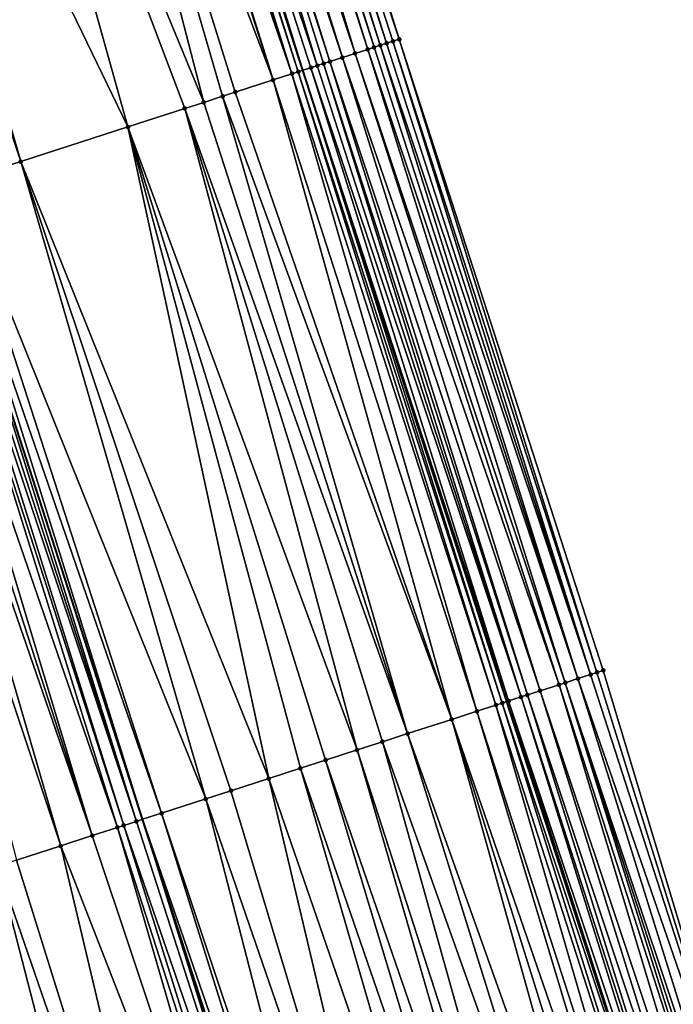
# Model space of a CAD drawing. Header units: feet. Extents: x 2004186 to 2014793, y 836912 to 864902.
# Tile 818 of 974: x 2004750 to 2004770, y 858350 to 858379. Entities that reach past the tile are written whole.
import ezdxf

# ---------------------------------------------------------------- set-up
doc = ezdxf.new("R2010")
doc.units = ezdxf.units.FT
doc.header["$LTSCALE"] = 100
doc.header["$MEASUREMENT"] = 0
for name, color, linetype, lineweight in [('EP_Travel Lane', 5, 'Continuous', 40), ('GPL_Skip Line', 2, 'Continuous', 40), ('Road Shots', 4, 'Continuous', 200), ('Road X-Section', 30, 'Continuous', 13)]:
    doc.layers.add(name, color=color, linetype=linetype, lineweight=lineweight)
doc.layers.add('I-77 SB_MM21-27-Surface-Border', color=7, linetype='Continuous')
doc.layers.add('I-77 SB_MM21-27-Surface-TIN', color=7, linetype='Continuous')

msp = doc.modelspace()

# ---------------------------------------------------------------- linework, layer by layer
at = {"layer": 'EP_Travel Lane'}
msp.add_polyline3d([(2004795.835165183, 858263.5321510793, 456.7795421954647), (2004789.667681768, 858282.5563545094, 456.5748603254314), (2004783.500234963, 858301.5804450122, 456.358191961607), (2004777.332692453, 858320.6048307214, 456.1728608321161), (2004771.172622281, 858339.6242625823, 455.952275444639), (2004765.014723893, 858358.6514405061, 455.7347181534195), (2004758.856755, 858377.6788362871, 455.5406361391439), (2004752.698753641, 858396.7063323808, 455.3573896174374), (2004746.540758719, 858415.7338085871, 455.1719870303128), (2004740.382744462, 858434.7613445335, 454.9930252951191), (2004734.224745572, 858453.7888329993, 454.8089398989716), (2004728.066812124, 858472.8161192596, 454.6030681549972), (2004721.909792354, 858491.8440670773, 454.3916891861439), (2004715.763737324, 858510.8751553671, 454.1824499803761), (2004709.61771611, 858529.906138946, 453.9623807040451), (2004703.471648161, 858548.9372672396, 453.7572828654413)], dxfattribs=at)
at = {"layer": 'GPL_Skip Line'}
msp.add_polyline3d([(2004784.826929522, 858259.9679438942, 456.9687273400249), (2004778.663469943, 858278.9935904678, 456.7774565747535), (2004772.500052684, 858298.0191064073, 456.5723198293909), (2004766.336662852, 858317.044537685, 456.3581968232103), (2004760.179431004, 858336.0718716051, 456.1348776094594), (2004754.027019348, 858355.1010358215, 455.9380440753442), (2004747.874578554, 858374.1302901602, 455.7509248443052), (2004741.722069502, 858393.1597556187, 455.5865620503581), (2004735.56966276, 858412.1889046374, 455.3880903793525), (2004729.417203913, 858431.2182148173, 455.2069902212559), (2004723.264789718, 858450.2473868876, 455.0110032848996), (2004717.112373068, 858469.2765665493, 454.8158346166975), (2004710.959920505, 858488.3056193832, 454.6094117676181), (2004704.806740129, 858507.3343983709, 454.3996816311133), (2004698.653611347, 858526.3630178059, 454.1734319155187), (2004692.500391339, 858545.3919193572, 453.9763916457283)], dxfattribs=at)
at = {"layer": 'I-77 SB_MM21-27-Surface-Border', "color": 3, "linetype": 'ByBlock', "lineweight": -2}
msp.add_polyline3d([(2004705.441837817, 858549.5727060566, 453.6030630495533), (2004711.785404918, 858530.6051886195, 453.7844621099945), (2004717.748189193, 858511.5151770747, 454.025513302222), (2004724.662759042, 858492.7319311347, 454.1723249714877), (2004731.005692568, 858473.7638477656, 454.3634674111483), (2004736.967758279, 858454.6732959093, 454.5753251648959), (2004743.310559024, 858435.705385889, 454.7427495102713), (2004749.46302539, 858416.6760524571, 454.9213433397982), (2004755.80583035, 858397.7081294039, 455.087357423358), (2004761.76789922, 858378.6175677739, 455.2981549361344), (2004767.920369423, 858359.5882224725, 455.4754826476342), (2004773.691910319, 858340.436836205, 455.7620131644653), (2004779.656366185, 858321.3556299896, 455.983886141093), (2004785.439201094, 858302.20699986, 456.2060718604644), (2004791.031646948, 858282.9971147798, 456.4688542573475), (2004797.575672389, 858264.0946332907, 456.6484780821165)], dxfattribs=at)
at = {"layer": 'I-77 SB_MM21-27-Surface-TIN', "color": 128, "linetype": 'ByBlock', "lineweight": -2}
for points in [[(2004755.80583035, 858397.7081294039, 455.087357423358), (2004755.425134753, 858397.5853655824, 455.118656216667), (2004761.76789922, 858378.6175677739, 455.2981549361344)], [(2004754.854140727, 858397.4010671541, 455.1491454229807), (2004754.663792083, 858397.3396878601, 455.1650768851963), (2004760.816204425, 858378.3105215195, 455.3616680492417)], [(2004755.044450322, 858397.4625672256, 455.1462325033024), (2004754.854140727, 858397.4010671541, 455.1491454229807), (2004761.0065502, 858378.371909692, 455.3466933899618)], [(2004754.854140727, 858397.4010671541, 455.1491454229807), (2004760.816204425, 858378.3105215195, 455.3616680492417), (2004761.0065502, 858378.371909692, 455.3466933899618)], [(2004755.234777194, 858397.5240138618, 455.1375598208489), (2004755.044450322, 858397.4625672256, 455.1462325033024), (2004761.196864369, 858378.4333956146, 455.342255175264)], [(2004755.044450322, 858397.4625672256, 455.1462325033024), (2004761.0065502, 858378.371909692, 455.3466933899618), (2004761.196864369, 858378.4333956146, 455.342255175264)], [(2004755.425134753, 858397.5853655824, 455.118656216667), (2004755.234777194, 858397.5240138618, 455.1375598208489), (2004761.387204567, 858378.4948010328, 455.3291394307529)], [(2004755.234777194, 858397.5240138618, 455.1375598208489), (2004761.196864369, 858378.4333956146, 455.342255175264), (2004761.387204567, 858378.4948010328, 455.3291394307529)], [(2004755.425134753, 858397.5853655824, 455.118656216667), (2004761.57755721, 858378.5561679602, 455.3118747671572), (2004761.76789922, 858378.6175677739, 455.2981549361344)], [(2004755.425134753, 858397.5853655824, 455.118656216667), (2004761.387204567, 858378.4948010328, 455.3291394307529), (2004761.57755721, 858378.5561679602, 455.3118747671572)], [(2004753.902370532, 858397.0942541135, 455.2377955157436), (2004753.711993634, 858397.0329622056, 455.2631462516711), (2004760.054777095, 858378.0651056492, 455.4363143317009)], [(2004754.09273639, 858397.1555801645, 455.2161250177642), (2004753.902370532, 858397.0942541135, 455.2377955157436), (2004760.054777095, 858378.0651056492, 455.4363143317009)], [(2004754.663792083, 858397.3396878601, 455.1650768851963), (2004754.09273639, 858397.1555801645, 455.2161250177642), (2004760.435494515, 858378.1878019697, 455.3977392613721)], [(2004754.09273639, 858397.1555801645, 455.2161250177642), (2004760.054777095, 858378.0651056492, 455.4363143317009), (2004760.435494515, 858378.1878019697, 455.3977392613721)], [(2004754.663792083, 858397.3396878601, 455.1650768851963), (2004760.435494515, 858378.1878019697, 455.3977392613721), (2004760.816204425, 858378.3105215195, 455.3616680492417)], [(2004752.950577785, 858396.7875108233, 455.3339639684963), (2004752.698753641, 858396.7063323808, 455.3573896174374), (2004758.856755, 858377.6788362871, 455.5406361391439)], [(2004753.521623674, 858396.9716488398, 455.286184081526), (2004752.950577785, 858396.7875108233, 455.3339639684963), (2004759.293346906, 858377.8196986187, 455.5119134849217)], [(2004752.950577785, 858396.7875108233, 455.3339639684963), (2004758.856755, 858377.6788362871, 455.5406361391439), (2004759.103013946, 858377.7582708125, 455.5226160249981)], [(2004752.950577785, 858396.7875108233, 455.3339639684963), (2004759.103013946, 858377.7582708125, 455.5226160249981), (2004759.293346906, 858377.8196986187, 455.5119134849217)], [(2004753.711993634, 858397.0329622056, 455.2631462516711), (2004753.521623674, 858396.9716488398, 455.286184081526), (2004759.674044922, 858377.9424549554, 455.4798075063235)], [(2004753.521623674, 858396.9716488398, 455.286184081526), (2004759.483692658, 858377.8810868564, 455.4969458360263), (2004759.674044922, 858377.9424549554, 455.4798075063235)], [(2004753.521623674, 858396.9716488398, 455.286184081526), (2004759.293346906, 858377.8196986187, 455.5119134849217), (2004759.483692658, 858377.8810868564, 455.4969458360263)], [(2004753.711993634, 858397.0329622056, 455.2631462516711), (2004759.674044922, 858377.9424549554, 455.4798075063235), (2004760.054777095, 858378.0651056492, 455.4363143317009)], [(2004751.998906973, 858396.4803903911, 455.3894804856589), (2004751.808583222, 858396.4189341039, 455.3971129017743), (2004757.961031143, 858377.3896577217, 455.5818456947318)], [(2004752.379542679, 858396.6033394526, 455.3781486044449), (2004751.998906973, 858396.4803903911, 455.3894804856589), (2004758.531995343, 858377.5740484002, 455.561299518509)], [(2004751.998906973, 858396.4803903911, 455.3894804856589), (2004757.961031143, 858377.3896577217, 455.5818456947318), (2004758.531995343, 858377.5740484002, 455.561299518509)], [(2004752.569869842, 858396.6647851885, 455.3693788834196), (2004752.379542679, 858396.6033394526, 455.3781486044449), (2004758.531995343, 858377.5740484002, 455.561299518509)], [(2004752.569869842, 858396.6647851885, 455.3693788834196), (2004758.722328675, 858377.635475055, 455.5504728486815), (2004752.698753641, 858396.7063323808, 455.3573896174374)], [(2004752.569869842, 858396.6647851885, 455.3693788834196), (2004758.531995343, 858377.5740484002, 455.561299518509), (2004758.722328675, 858377.635475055, 455.5504728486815)], [(2004758.722328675, 858377.635475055, 455.5504728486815), (2004758.856755, 858377.6788362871, 455.5406361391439), (2004752.698753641, 858396.7063323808, 455.3573896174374)], [(2004751.808583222, 858396.4189341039, 455.3971129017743), (2004750.857003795, 858396.1115310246, 455.4221630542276), (2004757.961031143, 858377.3896577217, 455.5818456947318)], [(2004750.857003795, 858396.1115310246, 455.4221630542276), (2004748.192627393, 858395.2506601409, 455.4769692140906), (2004755.867603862, 858376.7132241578, 455.6211358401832)], [(2004750.857003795, 858396.1115310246, 455.4221630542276), (2004756.819146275, 858377.0207417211, 455.6084248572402), (2004757.961031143, 858377.3896577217, 455.5818456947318)], [(2004750.857003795, 858396.1115310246, 455.4221630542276), (2004756.438529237, 858376.89773492, 455.6135334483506), (2004756.819146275, 858377.0207417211, 455.6084248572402)], [(2004750.857003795, 858396.1115310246, 455.4221630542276), (2004755.867603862, 858376.7132241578, 455.6211358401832), (2004756.438529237, 858376.89773492, 455.6135334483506)], [(2004748.192627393, 858395.2506601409, 455.4769692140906), (2004744.767042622, 858394.143696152, 455.5334221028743), (2004753.583864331, 858375.9752987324, 455.6642241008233)], [(2004748.192627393, 858395.2506601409, 455.4769692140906), (2004755.296658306, 858376.5287758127, 455.6354661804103), (2004755.867603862, 858376.7132241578, 455.6211358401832)], [(2004748.192627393, 858395.2506601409, 455.4769692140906), (2004753.583864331, 858375.9752987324, 455.6642241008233), (2004755.296658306, 858376.5287758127, 455.6354661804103)], [(2004744.767042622, 858394.143696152, 455.5334221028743), (2004744.005790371, 858393.8977387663, 455.5496979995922), (2004750.348588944, 858374.929835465, 455.7178374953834)], [(2004744.767042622, 858394.143696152, 455.5334221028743), (2004750.348588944, 858374.929835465, 455.7178374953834), (2004753.583864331, 858375.9752987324, 455.6642241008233)], [(2004744.005790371, 858393.8977387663, 455.5496979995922), (2004748.445493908, 858374.3148319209, 455.7466637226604), (2004750.348588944, 858374.929835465, 455.7178374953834)], [(2004761.196864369, 858378.4333956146, 455.342255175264), (2004761.0065502, 858378.371909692, 455.3466933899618), (2004767.158987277, 858359.3426668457, 455.5350639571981)], [(2004761.387204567, 858378.4948010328, 455.3291394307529), (2004761.196864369, 858378.4333956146, 455.342255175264), (2004767.53966608, 858359.4654826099, 455.5093640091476)], [(2004761.196864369, 858378.4333956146, 455.342255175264), (2004767.158987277, 858359.3426668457, 455.5350639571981), (2004767.53966608, 858359.4654826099, 455.5093640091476)], [(2004761.57755721, 858378.5561679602, 455.3118747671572), (2004761.387204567, 858378.4948010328, 455.3291394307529), (2004767.53966608, 858359.4654826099, 455.5093640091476)], [(2004761.76789922, 858378.6175677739, 455.2981549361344), (2004761.57755721, 858378.5561679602, 455.3118747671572), (2004767.730014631, 858359.5268621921, 455.4934635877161)], [(2004761.57755721, 858378.5561679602, 455.3118747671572), (2004767.53966608, 858359.4654826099, 455.5093640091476), (2004767.730014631, 858359.5268621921, 455.4934635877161)], [(2004761.76789922, 858378.6175677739, 455.2981549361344), (2004767.730014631, 858359.5268621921, 455.4934635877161), (2004767.920369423, 858359.5882224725, 455.4754826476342)], [(2004760.435494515, 858378.1878019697, 455.3977392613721), (2004760.054777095, 858378.0651056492, 455.4363143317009), (2004766.587930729, 858359.1585617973, 455.5863974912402)], [(2004760.816204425, 858378.3105215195, 455.3616680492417), (2004760.435494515, 858378.1878019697, 455.3977392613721), (2004766.778291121, 858359.2199047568, 455.5665495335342)], [(2004760.435494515, 858378.1878019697, 455.3977392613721), (2004766.587930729, 858359.1585617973, 455.5863974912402), (2004766.778291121, 858359.2199047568, 455.5665495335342)], [(2004761.0065502, 858378.371909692, 455.3466933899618), (2004760.816204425, 858378.3105215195, 455.3616680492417), (2004767.158987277, 858359.3426668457, 455.5350639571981)], [(2004760.816204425, 858378.3105215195, 455.3616680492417), (2004766.778291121, 858359.2199047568, 455.5665495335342), (2004767.158987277, 858359.3426668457, 455.5350639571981)], [(2004759.293346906, 858377.8196986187, 455.5119134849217), (2004759.103013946, 858377.7582708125, 455.5226160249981), (2004765.445756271, 858358.7905414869, 455.7095215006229)], [(2004759.483692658, 858377.8810868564, 455.4969458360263), (2004759.293346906, 858377.8196986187, 455.5119134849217), (2004765.445756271, 858358.7905414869, 455.7095215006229)], [(2004759.674044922, 858377.9424549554, 455.4798075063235), (2004759.483692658, 858377.8810868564, 455.4969458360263), (2004765.63610522, 858358.8519198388, 455.6934884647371)], [(2004759.483692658, 858377.8810868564, 455.4969458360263), (2004765.445756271, 858358.7905414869, 455.7095215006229), (2004765.63610522, 858358.8519198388, 455.6934884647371)], [(2004760.054777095, 858378.0651056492, 455.4363143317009), (2004759.674044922, 858377.9424549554, 455.4798075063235), (2004766.016827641, 858358.9746006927, 455.6532466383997)], [(2004759.674044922, 858377.9424549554, 455.4798075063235), (2004765.63610522, 858358.8519198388, 455.6934884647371), (2004766.016827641, 858358.9746006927, 455.6532466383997)], [(2004760.054777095, 858378.0651056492, 455.4363143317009), (2004766.016827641, 858358.9746006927, 455.6532466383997), (2004766.587930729, 858359.1585617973, 455.5863974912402)], [(2004758.531995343, 858377.5740484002, 455.561299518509), (2004757.961031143, 858377.3896577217, 455.5818456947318), (2004764.113466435, 858358.360420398, 455.7708085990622)], [(2004758.722328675, 858377.635475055, 455.5504728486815), (2004758.531995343, 858377.5740484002, 455.561299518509), (2004764.684416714, 858358.5448541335, 455.7549040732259)], [(2004758.531995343, 858377.5740484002, 455.561299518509), (2004764.113466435, 858358.360420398, 455.7708085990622), (2004764.684416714, 858358.5448541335, 455.7549040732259)], [(2004758.722328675, 858377.635475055, 455.5504728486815), (2004764.874746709, 858358.60629111, 455.7451901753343), (2004758.856755, 858377.6788362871, 455.5406361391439)], [(2004758.722328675, 858377.635475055, 455.5504728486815), (2004764.684416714, 858358.5448541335, 455.7549040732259), (2004764.874746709, 858358.60629111, 455.7451901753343)], [(2004759.103013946, 858377.7582708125, 455.5226160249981), (2004758.856755, 858377.6788362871, 455.5406361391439), (2004765.06509028, 858358.667686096, 455.7309501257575)], [(2004764.874746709, 858358.60629111, 455.7451901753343), (2004765.014723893, 858358.6514405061, 455.7347181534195), (2004758.856755, 858377.6788362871, 455.5406361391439)], [(2004765.06509028, 858358.667686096, 455.7309501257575), (2004758.856755, 858377.6788362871, 455.5406361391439), (2004765.014723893, 858358.6514405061, 455.7347181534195)], [(2004759.103013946, 858377.7582708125, 455.5226160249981), (2004765.06509028, 858358.667686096, 455.7309501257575), (2004765.445756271, 858358.7905414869, 455.7095215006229)], [(2004757.961031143, 858377.3896577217, 455.5818456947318), (2004756.819146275, 858377.0207417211, 455.6084248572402), (2004763.352198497, 858358.1145115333, 455.7923146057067)], [(2004757.961031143, 858377.3896577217, 455.5818456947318), (2004763.352198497, 858358.1145115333, 455.7923146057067), (2004764.113466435, 858358.360420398, 455.7708085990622)], [(2004756.438529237, 858376.89773492, 455.6135334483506), (2004755.867603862, 858376.7132241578, 455.6211358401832), (2004762.020009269, 858357.6840792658, 455.8200599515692)], [(2004756.819146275, 858377.0207417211, 455.6084248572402), (2004756.438529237, 858376.89773492, 455.6135334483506), (2004763.352198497, 858358.1145115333, 455.7923146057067)], [(2004756.438529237, 858376.89773492, 455.6135334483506), (2004762.020009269, 858357.6840792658, 455.8200599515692), (2004763.352198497, 858358.1145115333, 455.7923146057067)], [(2004755.867603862, 858376.7132241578, 455.6211358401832), (2004755.296658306, 858376.5287758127, 455.6354661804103), (2004762.020009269, 858357.6840792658, 455.8200599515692)], [(2004755.296658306, 858376.5287758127, 455.6354661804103), (2004753.583864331, 858375.9752987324, 455.6642241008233), (2004760.4974944, 858357.1921965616, 455.8560683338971)], [(2004755.296658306, 858376.5287758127, 455.6354661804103), (2004761.258744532, 858357.4381605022, 455.8404989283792), (2004762.020009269, 858357.6840792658, 455.8200599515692)], [(2004755.296658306, 858376.5287758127, 455.6354661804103), (2004760.4974944, 858357.1921965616, 455.8560683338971), (2004761.258744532, 858357.4381605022, 455.8404989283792)], [(2004753.583864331, 858375.9752987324, 455.6642241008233), (2004750.348588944, 858374.929835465, 455.7178374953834), (2004757.833190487, 858356.3311014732, 455.8867078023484)], [(2004753.583864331, 858375.9752987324, 455.6642241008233), (2004759.545957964, 858356.8846605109, 455.8667856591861), (2004760.4974944, 858357.1921965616, 455.8560683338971)], [(2004753.583864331, 858375.9752987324, 455.6642241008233), (2004758.784719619, 858356.6386601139, 455.878425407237), (2004759.545957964, 858356.8846605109, 455.8667856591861)], [(2004753.583864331, 858375.9752987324, 455.6642241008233), (2004757.833190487, 858356.3311014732, 455.8867078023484), (2004758.784719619, 858356.6386601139, 455.878425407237)], [(2004750.348588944, 858374.929835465, 455.7178374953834), (2004748.445493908, 858374.3148319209, 455.7466637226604), (2004755.930105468, 858355.7160669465, 455.9121925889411)], [(2004750.348588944, 858374.929835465, 455.7178374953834), (2004756.691348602, 858355.9620525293, 455.8989560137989), (2004757.833190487, 858356.3311014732, 455.8867078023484)], [(2004750.348588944, 858374.929835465, 455.7178374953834), (2004755.930105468, 858355.7160669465, 455.9121925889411), (2004756.691348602, 858355.9620525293, 455.8989560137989)], [(2004748.445493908, 858374.3148319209, 455.7466637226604), (2004748.064886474, 858374.1917954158, 455.7485705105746), (2004754.597936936, 858355.2855706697, 455.9330384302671)], [(2004748.445493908, 858374.3148319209, 455.7466637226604), (2004754.597936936, 858355.2855706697, 455.9330384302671), (2004755.930105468, 858355.7160669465, 455.9121925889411)], [(2004747.30367494, 858373.9457120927, 455.7512724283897), (2004746.732773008, 858373.7611288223, 455.7510592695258), (2004753.265814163, 858354.8549328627, 455.9386287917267)], [(2004747.493981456, 858374.0072216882, 455.7493859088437), (2004747.30367494, 858373.9457120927, 455.7512724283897), (2004753.45611926, 858354.9164468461, 455.9372153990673)], [(2004747.30367494, 858373.9457120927, 455.7512724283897), (2004753.265814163, 858354.8549328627, 455.9386287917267), (2004753.45611926, 858354.9164468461, 455.9372153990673)], [(2004747.684276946, 858374.068765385, 455.7511751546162), (2004747.493981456, 858374.0072216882, 455.7493859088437), (2004753.836713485, 858355.0395242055, 455.9397126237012)], [(2004747.493981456, 858374.0072216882, 455.7493859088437), (2004753.45611926, 858354.9164468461, 455.9372153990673), (2004753.836713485, 858355.0395242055, 455.9397126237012)], [(2004747.684276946, 858374.068765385, 455.7511751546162), (2004753.836713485, 858355.0395242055, 455.9397126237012), (2004747.874578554, 858374.1302901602, 455.7509248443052)], [(2004748.064886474, 858374.1917954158, 455.7485705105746), (2004747.874578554, 858374.1302901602, 455.7509248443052), (2004754.027019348, 858355.1010358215, 455.9380440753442)], [(2004753.836713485, 858355.0395242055, 455.9397126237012), (2004754.027019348, 858355.1010358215, 455.9380440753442), (2004747.874578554, 858374.1302901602, 455.7509248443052)], [(2004748.064886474, 858374.1917954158, 455.7485705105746), (2004754.027019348, 858355.1010358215, 455.9380440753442), (2004754.597936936, 858355.2855706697, 455.9330384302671)], [(2004746.352193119, 858373.6380071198, 455.743782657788), (2004745.971611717, 858373.5148900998, 455.737010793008), (2004752.504615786, 858354.6088088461, 455.9369436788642)], [(2004746.732773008, 858373.7611288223, 455.7510592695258), (2004746.352193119, 858373.6380071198, 455.743782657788), (2004752.504615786, 858354.6088088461, 455.9369436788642)], [(2004746.732773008, 858373.7611288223, 455.7510592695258), (2004752.504615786, 858354.6088088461, 455.9369436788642), (2004753.265814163, 858354.8549328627, 455.9386287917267)], [(2004745.971611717, 858373.5148900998, 455.737010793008), (2004745.21045772, 858373.2686288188, 455.7205307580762), (2004751.553145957, 858354.3010667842, 455.9254551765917)], [(2004745.971611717, 858373.5148900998, 455.737010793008), (2004751.553145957, 858354.3010667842, 455.9254551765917), (2004752.504615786, 858354.6088088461, 455.9369436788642)], [(2004745.21045772, 858373.2686288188, 455.7205307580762), (2004750.221114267, 858353.8701472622, 455.9006796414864), (2004751.553145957, 858354.3010667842, 455.9254551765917)], [(2004767.53966608, 858359.4654826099, 455.5093640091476), (2004767.158987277, 858359.3426668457, 455.5350639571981), (2004773.691910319, 858340.436836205, 455.7620131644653)], [(2004767.730014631, 858359.5268621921, 455.4934635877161), (2004767.53966608, 858359.4654826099, 455.5093640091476), (2004773.691910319, 858340.436836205, 455.7620131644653)], [(2004767.920369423, 858359.5882224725, 455.4754826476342), (2004767.730014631, 858359.5268621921, 455.4934635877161), (2004773.691910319, 858340.436836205, 455.7620131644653)], [(2004766.587930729, 858359.1585617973, 455.5863974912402), (2004766.016827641, 858358.9746006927, 455.6532466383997), (2004772.359505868, 858340.0070696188, 455.861511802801)], [(2004766.778291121, 858359.2199047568, 455.5665495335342), (2004766.587930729, 858359.1585617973, 455.5863974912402), (2004772.740220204, 858340.129775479, 455.8239653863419)], [(2004766.587930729, 858359.1585617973, 455.5863974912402), (2004772.359505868, 858340.0070696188, 455.861511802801), (2004772.740220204, 858340.129775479, 455.8239653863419)], [(2004767.158987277, 858359.3426668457, 455.5350639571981), (2004766.778291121, 858359.2199047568, 455.5665495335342), (2004773.120913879, 858340.2525452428, 455.7933070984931)], [(2004766.778291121, 858359.2199047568, 455.5665495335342), (2004772.93057103, 858340.191148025, 455.8073065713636), (2004773.120913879, 858340.2525452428, 455.7933070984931)], [(2004766.778291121, 858359.2199047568, 455.5665495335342), (2004772.740220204, 858340.129775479, 455.8239653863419), (2004772.93057103, 858340.191148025, 455.8073065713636)], [(2004767.158987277, 858359.3426668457, 455.5350639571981), (2004773.120913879, 858340.2525452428, 455.7933070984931), (2004773.691910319, 858340.436836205, 455.7620131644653)], [(2004765.445756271, 858358.7905414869, 455.7095215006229), (2004765.06509028, 858358.667686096, 455.7309501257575), (2004771.407772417, 858339.7001429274, 455.9379115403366)], [(2004765.63610522, 858358.8519198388, 455.6934884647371), (2004765.445756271, 858358.7905414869, 455.7095215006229), (2004771.59810915, 858339.7615590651, 455.9259514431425)], [(2004765.445756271, 858358.7905414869, 455.7095215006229), (2004771.407772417, 858339.7001429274, 455.9379115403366), (2004771.59810915, 858339.7615590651, 455.9259514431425)], [(2004766.016827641, 858358.9746006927, 455.6532466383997), (2004765.63610522, 858358.8519198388, 455.6934884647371), (2004771.978799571, 858339.8843388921, 455.8963778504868)], [(2004765.63610522, 858358.8519198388, 455.6934884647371), (2004771.59810915, 858339.7615590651, 455.9259514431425), (2004771.978799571, 858339.8843388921, 455.8963778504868)], [(2004766.016827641, 858358.9746006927, 455.6532466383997), (2004771.978799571, 858339.8843388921, 455.8963778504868), (2004772.359505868, 858340.0070696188, 455.861511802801)], [(2004764.684416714, 858358.5448541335, 455.7549040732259), (2004764.113466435, 858358.360420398, 455.7708085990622), (2004770.265808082, 858339.3314727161, 455.9909830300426)], [(2004764.874746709, 858358.60629111, 455.7451901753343), (2004764.684416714, 858358.5448541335, 455.7549040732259), (2004770.836765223, 858339.5158852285, 455.9727909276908)], [(2004764.684416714, 858358.5448541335, 455.7549040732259), (2004770.265808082, 858339.3314727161, 455.9909830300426), (2004770.836765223, 858339.5158852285, 455.9727909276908)], [(2004764.874746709, 858358.60629111, 455.7451901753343), (2004771.172622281, 858339.6242625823, 455.952275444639), (2004765.014723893, 858358.6514405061, 455.7347181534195)], [(2004764.874746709, 858358.60629111, 455.7451901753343), (2004770.836765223, 858339.5158852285, 455.9727909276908), (2004771.172622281, 858339.6242625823, 455.952275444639)], [(2004765.06509028, 858358.667686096, 455.7309501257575), (2004765.014723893, 858358.6514405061, 455.7347181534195), (2004771.172622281, 858339.6242625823, 455.952275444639)], [(2004765.06509028, 858358.667686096, 455.7309501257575), (2004771.172622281, 858339.6242625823, 455.952275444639), (2004771.407772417, 858339.7001429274, 455.9379115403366)], [(2004764.113466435, 858358.360420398, 455.7708085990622), (2004763.352198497, 858358.1145115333, 455.7923146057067), (2004769.885173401, 858339.2085204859, 456.0019733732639)], [(2004764.113466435, 858358.360420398, 455.7708085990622), (2004769.885173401, 858339.2085204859, 456.0019733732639), (2004770.265808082, 858339.3314727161, 455.9909830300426)], [(2004763.352198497, 858358.1145115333, 455.7923146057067), (2004762.020009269, 858357.6840792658, 455.8200599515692), (2004768.743314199, 858338.839525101, 456.019994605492)], [(2004763.352198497, 858358.1145115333, 455.7923146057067), (2004769.314239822, 858339.0240350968, 456.0123101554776), (2004769.885173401, 858339.2085204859, 456.0019733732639)], [(2004763.352198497, 858358.1145115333, 455.7923146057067), (2004768.743314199, 858338.839525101, 456.019994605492), (2004769.314239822, 858339.0240350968, 456.0123101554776)], [(2004762.020009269, 858357.6840792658, 455.8200599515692), (2004761.258744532, 858357.4381605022, 455.8404989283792), (2004767.982077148, 858338.593520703, 456.0312030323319)], [(2004762.020009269, 858357.6840792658, 455.8200599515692), (2004767.982077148, 858338.593520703, 456.0312030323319), (2004768.743314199, 858338.839525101, 456.019994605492)], [(2004761.258744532, 858357.4381605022, 455.8404989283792), (2004760.4974944, 858357.1921965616, 455.8560683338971), (2004766.649901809, 858338.1630454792, 456.0543180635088)], [(2004761.258744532, 858357.4381605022, 455.8404989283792), (2004766.649901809, 858338.1630454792, 456.0543180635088), (2004767.982077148, 858338.593520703, 456.0312030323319)], [(2004760.4974944, 858357.1921965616, 455.8560683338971), (2004759.545957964, 858356.8846605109, 455.8667856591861), (2004766.078987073, 858337.9785018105, 456.0583729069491)], [(2004760.4974944, 858357.1921965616, 455.8560683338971), (2004766.078987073, 858337.9785018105, 456.0583729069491), (2004766.649901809, 858338.1630454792, 456.0543180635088)], [(2004759.545957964, 858356.8846605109, 455.8667856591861), (2004758.784719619, 858356.6386601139, 455.878425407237), (2004765.31775356, 858337.732486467, 456.0684015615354)], [(2004759.545957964, 858356.8846605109, 455.8667856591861), (2004765.31775356, 858337.732486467, 456.0684015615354), (2004766.078987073, 858337.9785018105, 456.0583729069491)], [(2004758.784719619, 858356.6386601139, 455.878425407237), (2004757.833190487, 858356.3311014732, 455.8867078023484), (2004764.366218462, 858337.4249462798, 456.078672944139)], [(2004758.784719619, 858356.6386601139, 455.878425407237), (2004764.366218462, 858337.4249462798, 456.078672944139), (2004765.31775356, 858337.732486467, 456.0684015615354)], [(2004757.833190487, 858356.3311014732, 455.8867078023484), (2004756.691348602, 858355.9620525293, 455.8989560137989), (2004762.46310809, 858336.8099901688, 456.1126099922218)], [(2004757.833190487, 858356.3311014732, 455.8867078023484), (2004762.46310809, 858336.8099901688, 456.1126099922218), (2004764.366218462, 858337.4249462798, 456.078672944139)], [(2004756.691348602, 858355.9620525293, 455.8989560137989), (2004755.930105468, 858355.7160669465, 455.9121925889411), (2004762.46310809, 858336.8099901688, 456.1126099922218)], [(2004755.930105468, 858355.7160669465, 455.9121925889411), (2004754.597936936, 858355.2855706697, 455.9330384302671), (2004760.940638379, 858336.3179677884, 456.1335626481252)], [(2004755.930105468, 858355.7160669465, 455.9121925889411), (2004760.940638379, 858336.3179677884, 456.1335626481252), (2004762.46310809, 858336.8099901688, 456.1126099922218)], [(2004754.597936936, 858355.2855706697, 455.9330384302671), (2004754.027019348, 858355.1010358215, 455.9380440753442), (2004760.560027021, 858336.1949434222, 456.1367774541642)], [(2004754.597936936, 858355.2855706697, 455.9330384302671), (2004760.560027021, 858336.1949434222, 456.1367774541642), (2004760.940638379, 858336.3179677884, 456.1335626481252)], [(2004753.836713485, 858355.0395242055, 455.9397126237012), (2004753.45611926, 858354.9164468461, 455.9372153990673), (2004759.989132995, 858336.0103356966, 456.1339276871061)], [(2004753.836713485, 858355.0395242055, 455.9397126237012), (2004759.989132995, 858336.0103356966, 456.1339276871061), (2004754.027019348, 858355.1010358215, 455.9380440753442)], [(2004759.989132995, 858336.0103356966, 456.1339276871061), (2004760.179431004, 858336.0718716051, 456.1348776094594), (2004754.027019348, 858355.1010358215, 455.9380440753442)], [(2004760.560027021, 858336.1949434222, 456.1367774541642), (2004754.027019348, 858355.1010358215, 455.9380440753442), (2004760.179431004, 858336.0718716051, 456.1348776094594)], [(2004753.265814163, 858354.8549328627, 455.9386287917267), (2004752.504615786, 858354.6088088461, 455.9369436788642), (2004758.847337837, 858335.6411422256, 456.1305973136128)], [(2004753.45611926, 858354.9164468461, 455.9372153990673), (2004753.265814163, 858354.8549328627, 455.9386287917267), (2004759.418225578, 858335.8257693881, 456.1355422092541)], [(2004753.265814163, 858354.8549328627, 455.9386287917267), (2004758.847337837, 858335.6411422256, 456.1305973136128), (2004759.418225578, 858335.8257693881, 456.1355422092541)], [(2004753.45611926, 858354.9164468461, 455.9372153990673), (2004759.418225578, 858335.8257693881, 456.1355422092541), (2004759.989132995, 858336.0103356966, 456.1339276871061)], [(2004752.504615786, 858354.6088088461, 455.9369436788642), (2004751.553145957, 858354.3010667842, 455.9254551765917), (2004758.847337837, 858335.6411422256, 456.1305973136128)], [(2004751.553145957, 858354.3010667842, 455.9254551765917), (2004750.221114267, 858353.8701472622, 455.9006796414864), (2004756.183249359, 858334.7793808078, 456.0894133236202)], [(2004751.553145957, 858354.3010667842, 455.9254551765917), (2004756.183249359, 858334.7793808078, 456.0894133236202), (2004758.847337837, 858335.6411422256, 456.1305973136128)], [(2004750.221114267, 858353.8701472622, 455.9006796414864), (2004749.650233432, 858353.6854987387, 455.8934323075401), (2004756.183249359, 858334.7793808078, 456.0894133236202)], [(2004749.650233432, 858353.6854987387, 455.8934323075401), (2004748.698780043, 858353.3777058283, 455.876462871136), (2004754.660905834, 858334.2869681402, 456.0682971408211)], [(2004749.650233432, 858353.6854987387, 455.8934323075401), (2004754.660905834, 858334.2869681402, 456.0682971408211), (2004756.183249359, 858334.7793808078, 456.0894133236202)], [(2004748.698780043, 858353.3777058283, 455.876462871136), (2004747.557031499, 858353.0083681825, 455.8575920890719), (2004754.660905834, 858334.2869681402, 456.0682971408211)], [(2004747.557031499, 858353.0083681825, 455.8575920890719), (2004746.22500106, 858352.5774447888, 455.8323992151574), (2004752.758003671, 858333.6713680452, 456.0328195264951)], [(2004747.557031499, 858353.0083681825, 455.8575920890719), (2004753.899741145, 858334.0407399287, 456.055380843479), (2004754.660905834, 858334.2869681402, 456.0682971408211)], [(2004747.557031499, 858353.0083681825, 455.8575920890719), (2004752.758003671, 858333.6713680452, 456.0328195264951), (2004753.899741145, 858334.0407399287, 456.055380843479)], [(2004746.22500106, 858352.5774447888, 455.8323992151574), (2004744.892967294, 858352.1465316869, 455.8083157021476), (2004751.616279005, 858333.301956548, 456.0059882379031)], [(2004746.22500106, 858352.5774447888, 455.8323992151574), (2004751.616279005, 858333.301956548, 456.0059882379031), (2004752.758003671, 858333.6713680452, 456.0328195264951)], [(2004744.892967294, 858352.1465316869, 455.8083157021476), (2004750.284247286, 858332.871037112, 455.9812218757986), (2004751.616279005, 858333.301956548, 456.0059882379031)]]:
    msp.add_3dface(points, dxfattribs=at)
at = {"layer": 'Road Shots', "lineweight": 100}
for p in [(2004761.196864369, 858378.4333956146, 455.342255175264), (2004761.387204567, 858378.4948010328, 455.3291394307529), (2004761.57755721, 858378.5561679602, 455.3118747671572), (2004761.76789922, 858378.6175677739, 455.2981549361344), (2004760.435494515, 858378.1878019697, 455.3977392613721), (2004760.816204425, 858378.3105215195, 455.3616680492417), (2004761.0065502, 858378.371909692, 455.3466933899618), (2004759.293346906, 858377.8196986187, 455.5119134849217), (2004759.483692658, 858377.8810868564, 455.4969458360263), (2004759.674044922, 858377.9424549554, 455.4798075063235), (2004760.054777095, 858378.0651056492, 455.4363143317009), (2004758.531995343, 858377.5740484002, 455.561299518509), (2004758.722328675, 858377.635475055, 455.5504728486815), (2004759.103013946, 858377.7582708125, 455.5226160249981), (2004757.961031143, 858377.3896577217, 455.5818456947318), (2004756.438529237, 858376.89773492, 455.6135334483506), (2004756.819146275, 858377.0207417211, 455.6084248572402), (2004755.867603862, 858376.7132241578, 455.6211358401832), (2004755.296658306, 858376.5287758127, 455.6354661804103), (2004753.583864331, 858375.9752987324, 455.6642241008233), (2004750.348588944, 858374.929835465, 455.7178374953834), (2004767.53966608, 858359.4654826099, 455.5093640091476), (2004767.730014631, 858359.5268621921, 455.4934635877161), (2004767.920369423, 858359.5882224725, 455.4754826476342), (2004766.587930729, 858359.1585617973, 455.5863974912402), (2004766.778291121, 858359.2199047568, 455.5665495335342), (2004767.158987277, 858359.3426668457, 455.5350639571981), (2004765.445756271, 858358.7905414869, 455.7095215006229), (2004765.63610522, 858358.8519198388, 455.6934884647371), (2004766.016827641, 858358.9746006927, 455.6532466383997), (2004764.684416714, 858358.5448541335, 455.7549040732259), (2004764.874746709, 858358.60629111, 455.7451901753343), (2004765.06509028, 858358.667686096, 455.7309501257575), (2004764.113466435, 858358.360420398, 455.7708085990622), (2004763.352198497, 858358.1145115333, 455.7923146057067), (2004762.020009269, 858357.6840792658, 455.8200599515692), (2004761.258744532, 858357.4381605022, 455.8404989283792), (2004760.4974944, 858357.1921965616, 455.8560683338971), (2004759.545957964, 858356.8846605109, 455.8667856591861), (2004758.784719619, 858356.6386601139, 455.878425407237), (2004757.833190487, 858356.3311014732, 455.8867078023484), (2004756.691348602, 858355.9620525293, 455.8989560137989), (2004755.930105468, 858355.7160669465, 455.9121925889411), (2004754.597936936, 858355.2855706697, 455.9330384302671), (2004753.836713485, 858355.0395242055, 455.9397126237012), (2004753.265814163, 858354.8549328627, 455.9386287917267), (2004753.45611926, 858354.9164468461, 455.9372153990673), (2004752.504615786, 858354.6088088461, 455.9369436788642), (2004751.553145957, 858354.3010667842, 455.9254551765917)]:
    msp.add_point(p, dxfattribs=at)
at = {"layer": 'Road X-Section', "extrusion": (0.3076208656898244, -0.9514590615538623, 0.009749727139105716), "elevation": -200001.1243531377, "flags": 128}
msp.add_lwpolyline([(2171576.939627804, 2405.50534521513), (2171577.539627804, 2405.529793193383), (2171577.939627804, 2405.53521622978), (2171578.339627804, 2405.54547252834), (2171578.539627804, 2405.555076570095), (2171578.739627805, 2405.56732730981), (2171579.139627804, 2405.599320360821), (2171579.339627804, 2405.606217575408), (2171579.539627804, 2405.605623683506), (2171579.739627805, 2405.60941965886), (2171579.939627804, 2405.619753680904), (2171580.139627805, 2405.634394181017), (2171580.339627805, 2405.644372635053), (2171580.539627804, 2405.650244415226), (2171580.739627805, 2405.652289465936), (2171581.539627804, 2405.670738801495), (2171581.939627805, 2405.67762619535), (2171582.539627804, 2405.685367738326), (2171583.939627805, 2405.707057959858), (2171585.139627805, 2405.730356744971), (2171587.139627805, 2405.758649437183), (2171588.339627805, 2405.770557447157), (2171589.739627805, 2405.791267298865), (2171590.539627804, 2405.807748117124), (2171590.939627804, 2405.814520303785), (2171591.339627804, 2405.821797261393), (2171591.939627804, 2405.82201043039), (2171592.139627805, 2405.820123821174), (2171592.339627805, 2405.821913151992), (2171592.539627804, 2405.821662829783), (2171592.739627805, 2405.819308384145), (2171593.139627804, 2405.817401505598), (2171595.139627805, 2405.788573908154), (2171598.539627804, 2405.734957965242), (2171600.339627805, 2405.70619867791), (2171600.939627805, 2405.691867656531), (2171601.539627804, 2405.684264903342), (2171601.939627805, 2405.67915606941), (2171603.139627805, 2405.652575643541), (2171603.739627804, 2405.632028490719), (2171603.939627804, 2405.621201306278), (2171604.339627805, 2405.593343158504), (2171604.539627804, 2405.582640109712), (2171604.739627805, 2405.56767174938), (2171604.939627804, 2405.550532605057), (2171605.339627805, 2405.507037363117), (2171605.739627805, 2405.468460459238), (2171606.139627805, 2405.432387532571), (2171606.339627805, 2405.417412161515), (2171606.539627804, 2405.412973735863), (2171606.739627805, 2405.399857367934), (2171606.939627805, 2405.382591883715), (2171607.139627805, 2405.368871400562)], dxfattribs=at)
at = {"layer": 'Road X-Section', "extrusion": (0.3076208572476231, -0.951459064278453, 0.009749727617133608), "elevation": -199981.1436161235, "flags": 128}
msp.add_lwpolyline([(2171577.337853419, 2405.537180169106), (2171577.93785342, 2405.538748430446), (2171578.33785342, 2405.547390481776), (2171578.537853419, 2405.554336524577), (2171579.33785342, 2405.594165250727), (2171579.73785342, 2405.599767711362), (2171579.93785342, 2405.607833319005), (2171580.33785342, 2405.629503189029), (2171580.93785342, 2405.653642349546), (2171581.137853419, 2405.662077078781), (2171581.33785342, 2405.668047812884), (2171581.93785342, 2405.677187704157), (2171582.93785342, 2405.684336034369), (2171584.337853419, 2405.708420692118), (2171585.73785342, 2405.733614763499), (2171586.93785342, 2405.75248644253), (2171587.93785342, 2405.769456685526), (2171588.537853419, 2405.776704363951), (2171589.93785342, 2405.801481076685), (2171590.93785342, 2405.812970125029), (2171591.73785342, 2405.814655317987), (2171591.93785342, 2405.813241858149), (2171592.33785342, 2405.815739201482), (2171593.137853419, 2405.809064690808), (2171594.53785342, 2405.788217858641), (2171595.33785342, 2405.774980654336), (2171596.53785342, 2405.762731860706), (2171597.53785342, 2405.754449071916), (2171598.33785342, 2405.742808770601), (2171599.33785342, 2405.732090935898), (2171600.137853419, 2405.716520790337), (2171600.937853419, 2405.696080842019), (2171602.33785342, 2405.668334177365), (2171603.13785342, 2405.646827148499), (2171603.73785342, 2405.630921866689), (2171603.93785342, 2405.621207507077), (2171604.137853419, 2405.606966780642), (2171604.53785342, 2405.585537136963), (2171604.73785342, 2405.569503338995), (2171605.13785342, 2405.529259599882), (2171605.73785342, 2405.462407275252), (2171605.93785342, 2405.442558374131), (2171606.337853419, 2405.411071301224), (2171606.73785342, 2405.385370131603), (2171606.93785342, 2405.369468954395), (2171607.13785342, 2405.351487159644)], dxfattribs=at)

doc.saveas('drawing.dxf')
